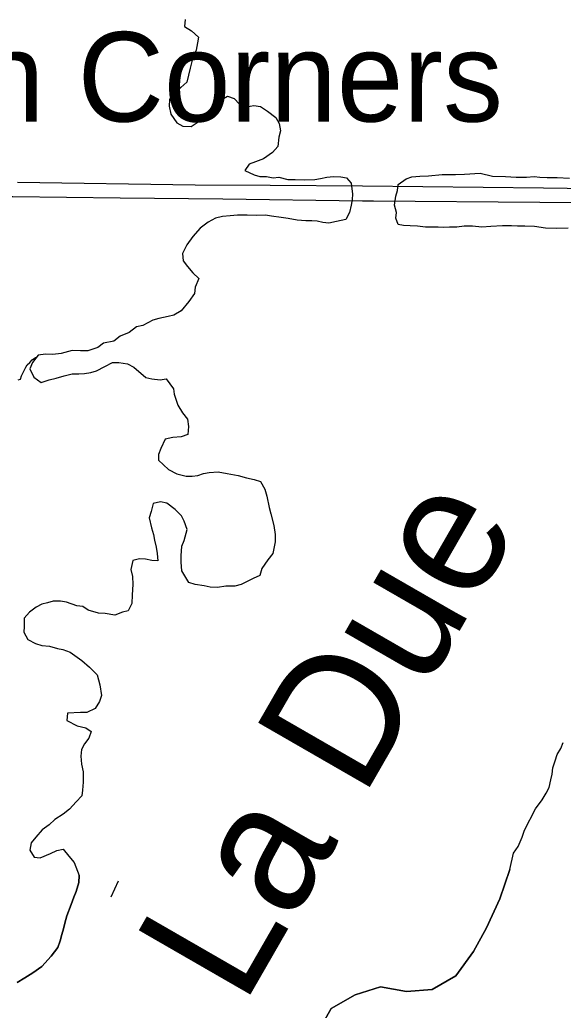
# Model space of a CAD drawing. Extents: x 10.6 to 44.6, y -2.6 to 23.4.
# Drawn here: x 14.313 to 14.793, y 17.233 to 18.108 of the extents above; entities that cross this region are included whole.
import ezdxf

# ---------------------------------------------------------------- set-up
doc = ezdxf.new("R2010")
doc.units = 0
for name, color, linetype in [('GM_X_Major_Lake', 7, 'Continuous'), ('GM_X_Major_Lake_Text', 7, 'Continuous'), ('GM_X_Major_River', 7, 'Continuous'), ('GM_X_Minor_River', 7, 'Continuous'), ('GM_X_Minor_River_Text', 7, 'Continuous'), ('GM_X_Unincorporated_Text', 7, 'Continuous'), ('GM_X_US_Route', 7, 'Continuous')]:
    doc.layers.add(name, color=color, linetype=linetype)

msp = doc.modelspace()

# ---------------------------------------------------------------- linework, layer by layer
at = {"layer": 'GM_X_Major_Lake'}
for points in [[(14.45862, 18.10792), (14.45824, 18.10184), (14.46431, 18.09805), (14.47038, 18.09235), (14.46962, 18.08741), (14.46848, 18.08096), (14.46544, 18.0745), (14.46316, 18.065), (14.46164, 18.05891), (14.46013, 18.05246), (14.45481, 18.04789), (14.44836, 18.04219), (14.44495, 18.03724), (14.44456, 18.03154), (14.44608, 18.02433), (14.45139, 18.01674), (14.4567, 18.0137), (14.46391, 18.01333), (14.47188, 18.01866), (14.48061, 18.02741), (14.48706, 18.03235), (14.49123, 18.0373), (14.49617, 18.04034), (14.50186, 18.03807), (14.50679, 18.03314), (14.51286, 18.03086), (14.51931, 18.03201), (14.52538, 18.03126), (14.53145, 18.02709), (14.53866, 18.0214), (14.54169, 18.01608), (14.54283, 18.00963), (14.54131, 18.00392), (14.54055, 17.99595), (14.53599, 17.99062), (14.52802, 17.98491), (14.52081, 17.98225), (14.51512, 17.98034), (14.51133, 17.97464), (14.51967, 17.97085), (14.5246, 17.96934), (14.53067, 17.96934), (14.53637, 17.96821), (14.5413, 17.96859), (14.54927, 17.9667), (14.55572, 17.96671), (14.56444, 17.96634), (14.57317, 17.96673), (14.5781, 17.9675), (14.58379, 17.96864), (14.58986, 17.96941), (14.59631, 17.96904), (14.60124, 17.96828), (14.60542, 17.96335), (14.60655, 17.95385), (14.60617, 17.94891), (14.60541, 17.94398), (14.60389, 17.93752), (14.60048, 17.93143), (14.59251, 17.92953), (14.58568, 17.928), (14.58037, 17.92875), (14.57544, 17.92989), (14.5705, 17.93026), (14.56519, 17.93025), (14.5576, 17.93063), (14.54964, 17.93214), (14.54357, 17.93327), (14.53484, 17.9344), (14.52953, 17.93515), (14.52156, 17.93476), (14.51359, 17.93513), (14.50487, 17.93512), (14.49842, 17.93474), (14.49159, 17.93397), (14.48552, 17.93244), (14.47907, 17.92902), (14.47186, 17.92369), (14.4654, 17.91646), (14.46009, 17.90886), (14.45629, 17.90126), (14.45705, 17.8948), (14.46084, 17.88987), (14.46539, 17.88417), (14.47071, 17.87924), (14.46767, 17.87164), (14.46691, 17.86594), (14.46197, 17.8591), (14.45514, 17.85073), (14.44869, 17.84693), (14.44376, 17.84578), (14.43541, 17.84387), (14.4301, 17.84235), (14.42137, 17.83778), (14.41568, 17.83663), (14.40923, 17.83169)], [(14.79701, 17.92369), (14.78714, 17.9233), (14.7769, 17.92366), (14.76741, 17.92517), (14.75869, 17.92554), (14.75224, 17.92553), (14.74693, 17.92591), (14.73896, 17.9259), (14.72871, 17.92513), (14.72075, 17.92474), (14.7124, 17.92549), (14.70519, 17.92548), (14.69874, 17.92471), (14.69229, 17.9247), (14.68698, 17.92432), (14.68205, 17.92469), (14.67105, 17.92468), (14.66384, 17.92543), (14.65739, 17.9258), (14.6517, 17.92618), (14.64676, 17.92693), (14.64487, 17.93263), (14.64525, 17.93756), (14.64373, 17.94402), (14.64487, 17.952), (14.64639, 17.95694), (14.64677, 17.96226), (14.65398, 17.96721), (14.65891, 17.96911), (14.66612, 17.9695), (14.67371, 17.96989), (14.68585, 17.97104), (14.69762, 17.97106), (14.70558, 17.97145), (14.71924, 17.97222), (14.73024, 17.96957), (14.74163, 17.96921), (14.75111, 17.96884), (14.76022, 17.96885), (14.76705, 17.96924), (14.77198, 17.96887), (14.77843, 17.96849), (14.78716, 17.9685), (14.79816, 17.96776)], [(14.40923, 17.83169), (14.40126, 17.82826), (14.39557, 17.82407), (14.38646, 17.82216), (14.38153, 17.81836), (14.3728, 17.81531), (14.36635, 17.8153), (14.35876, 17.81567), (14.34928, 17.813), (14.34169, 17.81224), (14.33524, 17.81261), (14.32879, 17.81146), (14.32385, 17.805), (14.32158, 17.79968), (14.32499, 17.79208), (14.33144, 17.78753), (14.33865, 17.78982), (14.34472, 17.79134), (14.35193, 17.79325), (14.35876, 17.79516), (14.36483, 17.79517), (14.36976, 17.79555), (14.37545, 17.79632), (14.38038, 17.79784), (14.3876, 17.80165), (14.39443, 17.80508), (14.40012, 17.80508), (14.40771, 17.80395), (14.41339, 17.80092), (14.42402, 17.79181), (14.42933, 17.79068), (14.43654, 17.78993), (14.44185, 17.7907), (14.4483, 17.78197), (14.44905, 17.77703), (14.45209, 17.76754), (14.45626, 17.7607), (14.46081, 17.75501), (14.46157, 17.74855), (14.46119, 17.74171), (14.45511, 17.73943), (14.44791, 17.73904), (14.44108, 17.73751), (14.43728, 17.72915), (14.435, 17.72383), (14.435, 17.71889), (14.4441, 17.71054), (14.45131, 17.70675), (14.45966, 17.70486), (14.46497, 17.70487), (14.4699, 17.70526), (14.47484, 17.70716), (14.47977, 17.70793), (14.48774, 17.7087), (14.4957, 17.70718), (14.50557, 17.7053), (14.51278, 17.70341), (14.51961, 17.70189), (14.5253, 17.7), (14.52909, 17.69317), (14.53098, 17.68709), (14.53288, 17.67722), (14.5344, 17.67152), (14.53705, 17.66127), (14.53819, 17.65329), (14.53818, 17.64683), (14.53628, 17.63657), (14.53173, 17.63087), (14.52641, 17.62327), (14.52452, 17.61719), (14.51882, 17.61452), (14.5082, 17.60919), (14.50251, 17.60766), (14.49454, 17.60766), (14.48733, 17.60651), (14.48088, 17.60688), (14.47557, 17.60801), (14.4676, 17.60914), (14.46191, 17.61103), (14.45584, 17.62129), (14.45509, 17.62888), (14.45509, 17.63458), (14.45585, 17.64294), (14.45775, 17.64788), (14.46041, 17.65776), (14.45775, 17.66497), (14.45548, 17.66991), (14.44979, 17.67522), (14.44258, 17.68091), (14.43689, 17.68205), (14.43044, 17.68052), (14.42854, 17.67368), (14.42702, 17.66798), (14.42892, 17.65924), (14.43081, 17.65317), (14.43157, 17.64823), (14.43309, 17.64215), (14.43384, 17.63646), (14.4346, 17.63), (14.42929, 17.63037), (14.4236, 17.63151)], [(14.4236, 17.63151), (14.41829, 17.63188), (14.41259, 17.63035), (14.4107, 17.62237), (14.41221, 17.6163), (14.41259, 17.60908), (14.41183, 17.59996), (14.41145, 17.59236), (14.40841, 17.5859), (14.40348, 17.58476), (14.39665, 17.58209), (14.38792, 17.5836), (14.38223, 17.58397), (14.37313, 17.58662), (14.36819, 17.58966), (14.36288, 17.59041), (14.35378, 17.59344), (14.34847, 17.59457), (14.34202, 17.59456), (14.33708, 17.59304), (14.33215, 17.59189), (14.32722, 17.58923), (14.32114, 17.58466), (14.31659, 17.57934), (14.31659, 17.57212), (14.31621, 17.56718), (14.31962, 17.56073), (14.32645, 17.55694), (14.33214, 17.55543), (14.33897, 17.55467), (14.3458, 17.55278), (14.35073, 17.55165), (14.35718, 17.54938), (14.36742, 17.54217), (14.37425, 17.5361), (14.38108, 17.52927), (14.38335, 17.52053), (14.38487, 17.51104), (14.38297, 17.50572), (14.37917, 17.49964), (14.37196, 17.49621), (14.36627, 17.4962), (14.35489, 17.49543), (14.35413, 17.48897), (14.36323, 17.48442), (14.37082, 17.48253), (14.37575, 17.4795), (14.37348, 17.47342), (14.36968, 17.46848), (14.36702, 17.46353), (14.36664, 17.45746), (14.36702, 17.45062), (14.36854, 17.44378), (14.36853, 17.43466), (14.36815, 17.42745), (14.36739, 17.42251), (14.36246, 17.41719), (14.35638, 17.41072), (14.35107, 17.40654), (14.34349, 17.40159), (14.33855, 17.39702), (14.33248, 17.39246), (14.32679, 17.38599), (14.32261, 17.38105), (14.32147, 17.37459), (14.32527, 17.36852), (14.33058, 17.36776), (14.33968, 17.37157), (14.34537, 17.37424), (14.35107, 17.37539), (14.356, 17.36931), (14.36055, 17.36362), (14.36515, 17.35221)], [(14.74544, 17.35763), (14.74869, 17.37204), (14.75286, 17.37775), (14.75628, 17.38611), (14.75856, 17.39219), (14.76804, 17.4112), (14.77412, 17.41918), (14.77753, 17.42488), (14.78019, 17.42982), (14.78171, 17.43666), (14.78285, 17.4416), (14.78361, 17.4473), (14.78551, 17.45338), (14.78741, 17.45908), (14.79044, 17.46441), (14.79272, 17.46973)], [(14.57553, 17.21343), (14.58778, 17.23487), (14.60885, 17.24692), (14.63112, 17.25404), (14.65428, 17.24978), (14.67699, 17.25159), (14.69768, 17.26363), (14.71334, 17.28512), (14.72484, 17.30617), (14.73666, 17.33178), (14.74544, 17.35763)], [(14.36484, 17.34603), (14.36229, 17.33802), (14.36045, 17.33306), (14.35788, 17.32656), (14.3542, 17.31663), (14.35239, 17.31015), (14.35131, 17.3052), (14.34985, 17.30024), (14.3484, 17.29452), (14.3462, 17.28879), (14.34023, 17.28111), (14.332, 17.27188), (14.32411, 17.26646), (14.31696, 17.26181), (14.31019, 17.25793)], [(14.36515, 17.35221), (14.36484, 17.34603)]]:
    msp.add_lwpolyline(points, dxfattribs=at)
at = {"layer": 'GM_X_Major_River'}
for points in [[(14.45862, 18.10792), (14.45824, 18.10184), (14.46431, 18.09805), (14.47038, 18.09235), (14.46962, 18.08741), (14.46848, 18.08096), (14.46544, 18.0745), (14.46316, 18.065), (14.46164, 18.05891), (14.46013, 18.05246), (14.45481, 18.04789), (14.44836, 18.04219), (14.44495, 18.03724), (14.44456, 18.03154), (14.44608, 18.02433), (14.45139, 18.01674), (14.4567, 18.0137), (14.46391, 18.01333), (14.47188, 18.01866), (14.48061, 18.02741), (14.48706, 18.03235), (14.49123, 18.0373), (14.49617, 18.04034), (14.50186, 18.03807), (14.50679, 18.03314), (14.51286, 18.03086), (14.51931, 18.03201), (14.52538, 18.03126), (14.53145, 18.02709), (14.53866, 18.0214), (14.54169, 18.01608), (14.54283, 18.00963), (14.54131, 18.00392), (14.54055, 17.99595), (14.53599, 17.99062), (14.52802, 17.98491), (14.52081, 17.98225), (14.51512, 17.98034), (14.51133, 17.97464), (14.51967, 17.97085), (14.5246, 17.96934), (14.53067, 17.96934), (14.53637, 17.96821), (14.5413, 17.96859), (14.54927, 17.9667), (14.55572, 17.96671), (14.56444, 17.96634), (14.57317, 17.96673), (14.5781, 17.9675), (14.58379, 17.96864), (14.58986, 17.96941), (14.59631, 17.96904), (14.60124, 17.96828), (14.60542, 17.96335), (14.60655, 17.95385), (14.60617, 17.94891), (14.60541, 17.94398), (14.60389, 17.93752), (14.60048, 17.93143), (14.59251, 17.92953), (14.58568, 17.928), (14.58037, 17.92875), (14.57544, 17.92989), (14.5705, 17.93026), (14.56519, 17.93025), (14.5576, 17.93063), (14.54964, 17.93214), (14.54357, 17.93327), (14.53484, 17.9344), (14.52953, 17.93515), (14.52156, 17.93476), (14.51359, 17.93513), (14.50487, 17.93512), (14.49842, 17.93474), (14.49159, 17.93397), (14.48552, 17.93244), (14.47907, 17.92902), (14.47186, 17.92369), (14.4654, 17.91646), (14.46009, 17.90886), (14.45629, 17.90126), (14.45705, 17.8948), (14.46084, 17.88987), (14.46539, 17.88417), (14.47071, 17.87924), (14.46767, 17.87164), (14.46691, 17.86594), (14.46197, 17.8591), (14.45514, 17.85073), (14.44869, 17.84693), (14.44376, 17.84578), (14.43541, 17.84387), (14.4301, 17.84235), (14.42137, 17.83778), (14.41568, 17.83663), (14.40923, 17.83169)], [(14.79701, 17.92369), (14.78714, 17.9233), (14.7769, 17.92366), (14.76741, 17.92517), (14.75869, 17.92554), (14.75224, 17.92553), (14.74693, 17.92591), (14.73896, 17.9259), (14.72871, 17.92513), (14.72075, 17.92474), (14.7124, 17.92549), (14.70519, 17.92548), (14.69874, 17.92471), (14.69229, 17.9247), (14.68698, 17.92432), (14.68205, 17.92469), (14.67105, 17.92468), (14.66384, 17.92543), (14.65739, 17.9258), (14.6517, 17.92618), (14.64676, 17.92693), (14.64487, 17.93263), (14.64525, 17.93756), (14.64373, 17.94402), (14.64487, 17.952), (14.64639, 17.95694), (14.64677, 17.96226), (14.65398, 17.96721), (14.65891, 17.96911), (14.66612, 17.9695), (14.67371, 17.96989), (14.68585, 17.97104), (14.69762, 17.97106), (14.70558, 17.97145), (14.71924, 17.97222), (14.73024, 17.96957), (14.74163, 17.96921), (14.75111, 17.96884), (14.76022, 17.96885), (14.76705, 17.96924), (14.77198, 17.96887), (14.77843, 17.96849), (14.78716, 17.9685), (14.79816, 17.96776)], [(14.40923, 17.83169), (14.40126, 17.82826), (14.39557, 17.82407), (14.38646, 17.82216), (14.38153, 17.81836), (14.3728, 17.81531), (14.36635, 17.8153), (14.35876, 17.81567), (14.34928, 17.813), (14.34169, 17.81224), (14.33524, 17.81261), (14.32879, 17.81146), (14.32385, 17.805), (14.32158, 17.79968), (14.32499, 17.79208), (14.33144, 17.78753), (14.33865, 17.78982), (14.34472, 17.79134), (14.35193, 17.79325), (14.35876, 17.79516), (14.36483, 17.79517), (14.36976, 17.79555), (14.37545, 17.79632), (14.38038, 17.79784), (14.3876, 17.80165), (14.39443, 17.80508), (14.40012, 17.80508), (14.40771, 17.80395), (14.41339, 17.80092), (14.42402, 17.79181), (14.42933, 17.79068), (14.43654, 17.78993), (14.44185, 17.7907), (14.4483, 17.78197), (14.44905, 17.77703), (14.45209, 17.76754), (14.45626, 17.7607), (14.46081, 17.75501), (14.46157, 17.74855), (14.46119, 17.74171), (14.45511, 17.73943), (14.44791, 17.73904), (14.44108, 17.73751), (14.43728, 17.72915), (14.435, 17.72383), (14.435, 17.71889), (14.4441, 17.71054), (14.45131, 17.70675), (14.45966, 17.70486), (14.46497, 17.70487), (14.4699, 17.70526), (14.47484, 17.70716), (14.47977, 17.70793), (14.48774, 17.7087), (14.4957, 17.70718), (14.50557, 17.7053), (14.51278, 17.70341), (14.51961, 17.70189), (14.5253, 17.7), (14.52909, 17.69317), (14.53098, 17.68709), (14.53288, 17.67722), (14.5344, 17.67152), (14.53705, 17.66127), (14.53819, 17.65329), (14.53818, 17.64683), (14.53628, 17.63657), (14.53173, 17.63087), (14.52641, 17.62327), (14.52452, 17.61719), (14.51882, 17.61452), (14.5082, 17.60919), (14.50251, 17.60766), (14.49454, 17.60766), (14.48733, 17.60651), (14.48088, 17.60688), (14.47557, 17.60801), (14.4676, 17.60914), (14.46191, 17.61103), (14.45584, 17.62129), (14.45509, 17.62888), (14.45509, 17.63458), (14.45585, 17.64294), (14.45775, 17.64788), (14.46041, 17.65776), (14.45775, 17.66497), (14.45548, 17.66991), (14.44979, 17.67522), (14.44258, 17.68091), (14.43689, 17.68205), (14.43044, 17.68052), (14.42854, 17.67368), (14.42702, 17.66798), (14.42892, 17.65924), (14.43081, 17.65317), (14.43157, 17.64823), (14.43309, 17.64215), (14.43384, 17.63646), (14.4346, 17.63), (14.42929, 17.63037), (14.4236, 17.63151)], [(14.4236, 17.63151), (14.41829, 17.63188), (14.41259, 17.63035), (14.4107, 17.62237), (14.41221, 17.6163), (14.41259, 17.60908), (14.41183, 17.59996), (14.41145, 17.59236), (14.40841, 17.5859), (14.40348, 17.58476), (14.39665, 17.58209), (14.38792, 17.5836), (14.38223, 17.58397), (14.37313, 17.58662), (14.36819, 17.58966), (14.36288, 17.59041), (14.35378, 17.59344), (14.34847, 17.59457), (14.34202, 17.59456), (14.33708, 17.59304), (14.33215, 17.59189), (14.32722, 17.58923), (14.32114, 17.58466), (14.31659, 17.57934), (14.31659, 17.57212), (14.31621, 17.56718), (14.31962, 17.56073), (14.32645, 17.55694), (14.33214, 17.55543), (14.33897, 17.55467), (14.3458, 17.55278), (14.35073, 17.55165), (14.35718, 17.54938), (14.36742, 17.54217), (14.37425, 17.5361), (14.38108, 17.52927), (14.38335, 17.52053), (14.38487, 17.51104), (14.38297, 17.50572), (14.37917, 17.49964), (14.37196, 17.49621), (14.36627, 17.4962), (14.35489, 17.49543), (14.35413, 17.48897), (14.36323, 17.48442), (14.37082, 17.48253), (14.37575, 17.4795), (14.37348, 17.47342), (14.36968, 17.46848), (14.36702, 17.46353), (14.36664, 17.45746), (14.36702, 17.45062), (14.36854, 17.44378), (14.36853, 17.43466), (14.36815, 17.42745), (14.36739, 17.42251), (14.36246, 17.41719), (14.35638, 17.41072), (14.35107, 17.40654), (14.34349, 17.40159), (14.33855, 17.39702), (14.33248, 17.39246), (14.32679, 17.38599), (14.32261, 17.38105), (14.32147, 17.37459), (14.32527, 17.36852), (14.33058, 17.36776), (14.33968, 17.37157), (14.34537, 17.37424), (14.35107, 17.37539), (14.356, 17.36931), (14.36055, 17.36362), (14.36515, 17.35221)], [(14.74544, 17.35763), (14.74869, 17.37204), (14.75286, 17.37775), (14.75628, 17.38611), (14.75856, 17.39219), (14.76804, 17.4112), (14.77412, 17.41918), (14.77753, 17.42488), (14.78019, 17.42982), (14.78171, 17.43666), (14.78285, 17.4416), (14.78361, 17.4473), (14.78551, 17.45338), (14.78741, 17.45908), (14.79044, 17.46441), (14.79272, 17.46973)], [(14.74544, 17.35763), (14.73666, 17.33178), (14.72484, 17.30617), (14.71334, 17.28512), (14.69768, 17.26363), (14.67699, 17.25159), (14.65428, 17.24978), (14.63112, 17.25404), (14.60885, 17.24692), (14.58778, 17.23487), (14.57553, 17.21343)], [(14.31019, 17.25793), (14.31696, 17.26181), (14.32411, 17.26646), (14.332, 17.27188), (14.34023, 17.28111), (14.3462, 17.28879), (14.3484, 17.29452), (14.34985, 17.30024), (14.35131, 17.3052), (14.35239, 17.31015), (14.3542, 17.31663), (14.35788, 17.32656), (14.36045, 17.33306), (14.36229, 17.33802), (14.36484, 17.34603)], [(14.36484, 17.34603), (14.36515, 17.35221)]]:
    msp.add_lwpolyline(points, dxfattribs=at)
at = {"layer": 'GM_X_Minor_River'}
msp.add_lwpolyline([(14.31107, 17.78984), (14.31334, 17.79027), (14.31404, 17.79332), (14.31623, 17.79755), (14.31806, 17.80101), (14.31916, 17.80293), (14.32139, 17.80526), (14.32362, 17.80759), (14.32662, 17.80956), (14.32738, 17.80957)], dxfattribs=at)
at = {"layer": 'GM_X_Minor_River_Text'}
msp.add_lwpolyline([(14.39341, 17.33331), (14.39976, 17.34758)], dxfattribs=at)
at = {"layer": 'GM_X_US_Route'}
for points in [[(14.62497, 17.94783), (14.77195, 17.94662), (14.8369, 17.94619), (14.93765, 17.9449), (15.02682, 17.94383), (15.10313, 17.9434), (15.13228, 17.94405), (15.15693, 17.94555), (15.18415, 17.94919), (15.2118, 17.95391), (15.23602, 17.95905), (15.25544, 17.9641), (15.27891, 17.97154), (15.28003, 17.9719), (15.29733, 17.9777), (15.32905, 17.99077), (15.36228, 18.00578), (15.37482, 18.01102)], [(14.31067, 17.96424), (14.46758, 17.96184), (14.53381, 17.96162), (14.61548, 17.96098), (14.77517, 17.95926), (14.83776, 17.95841), (14.92672, 17.95798), (15.03453, 17.95691), (15.0759, 17.95626), (15.11191, 17.95626), (15.13742, 17.95734), (15.1625, 17.95969), (15.18586, 17.96248), (15.20837, 17.96655), (15.22831, 17.97063), (15.25403, 17.97748), (15.2786, 17.98558)], [(14.13607, 17.95307), (14.25601, 17.95155), (14.30639, 17.95155), (14.40134, 17.95048), (14.49201, 17.94962), (14.61548, 17.9479), (14.62497, 17.94783)]]:
    msp.add_lwpolyline(points, dxfattribs=at)

# ---------------------------------------------------------------- texts
at = {"layer": 'GM_X_Major_Lake_Text'}
msp.add_text('La Due', height=0.113717, rotation=60.0665, dxfattribs=at).set_placement((14.51008, 17.23635))
at = {"layer": 'GM_X_Unincorporated_Text'}
msp.add_text('Auburn Corners', height=0.0789773, rotation=0.00001, dxfattribs=at).set_placement((13.99384, 18.01785))

doc.saveas('drawing.dxf')
